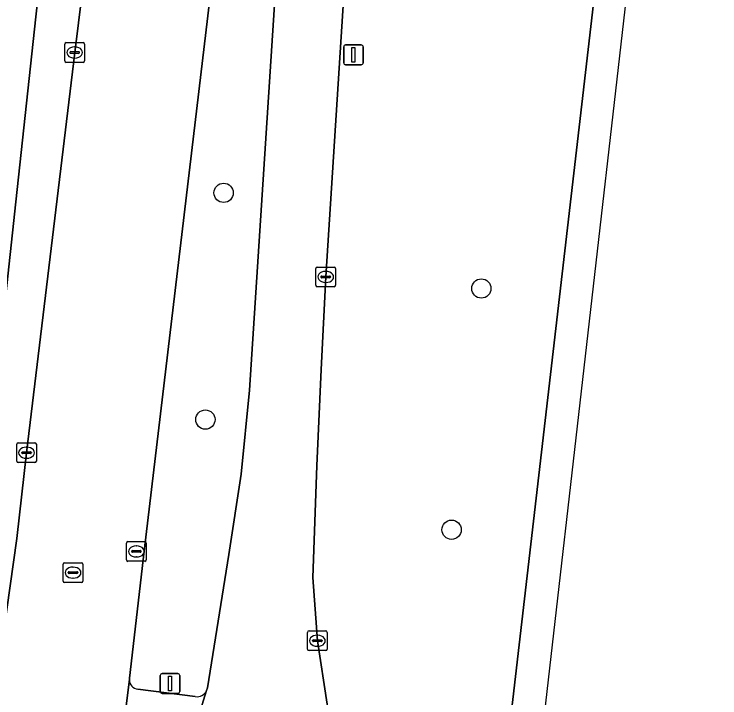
# Model space of a CAD drawing. Extents: x 160856 to 161310, y 384024 to 384878.
# Drawn here: x 161274.42 to 161310.22, y 384683.84 to 384718.5 of the extents above; entities that cross this region are included whole.
import ezdxf

# ---------------------------------------------------------------- set-up
doc = ezdxf.new("R2010")
doc.units = 0
for name, color, linetype in [('IMGEO_Berm_groen', 7, 'Continuous'), ('IMGEO_Boom', 7, 'Continuous'), ('IMGEO_Kolk', 7, 'Continuous'), ('IMGEO_Lichtmast', 7, 'Continuous'), ('IMGEO_OVBaan_gesloten', 7, 'Continuous'), ('IMGEO_Parkeervlak_open', 7, 'Continuous'), ('IMGEO_Rijbaan_lokaal_gesloten', 7, 'Continuous'), ('IMGEO_Rioolput', 7, 'Continuous'), ('IMGEO_Verkeersregelinstallatiepaal', 7, 'Continuous'), ('IMGEO_Voetpad_open', 7, 'Continuous')]:
    doc.layers.add(name, color=color, linetype=linetype)

msp = doc.modelspace()

# ---------------------------------------------------------------- linework, layer by layer
at = {"layer": 'IMGEO_Berm_groen'}
for points in [[(161293.404, 384759.19), (161292.826, 384746.795), (161292.69, 384744.574), (161291.529, 384725.569), (161290.229, 384705.181), (161289.99, 384700.485), (161289.772, 384695.596), (161289.58, 384689.949), (161289.808, 384686.734), (161290.296, 384683.517), (161290.332, 384683.383)], [(161278.827, 384756.224), (161278.485, 384750), (161276.564, 384727.915), (161274.514, 384708.984), (161271.878, 384684.639), (161273.517, 384684.452), (161273.707, 384685.913), (161274.57, 384691.921), (161275.056, 384696.267), (161277.496, 384716.557), (161278.268, 384722.73), (161278.525, 384724.727)], [(161299.592, 384682.588), (161304.988, 384729.263), (161305.309, 384732.227)], [(161284.188, 384684.204), (161284.234, 384684.352), (161285.323, 384691.102), (161285.947, 384695.177), (161286.368, 384699.439), (161288.028, 384724.996)], [(161284.828, 384723.062), (161284.629, 384721.562), (161281.029, 384691.282), (161280.282, 384684.846), (161280.272, 384684.765)], [(161280.701, 384684.276), (161283.613, 384683.902)]]:
    msp.add_lwpolyline(points, dxfattribs=at)
for centre, radius, start, end in [((161280.746, 384684.749), 0.475, 178.0149, 264.5061), ((161283.698, 384684.438), 0.543, 260.9715, 334.447)]:
    msp.add_arc(centre, radius, start, end, dxfattribs=at)
at = {"layer": 'IMGEO_Boom'}
for centre in [(161285.051, 384709.441), (161298.122, 384704.593), (161284.125, 384697.948), (161296.613, 384692.362)]:
    msp.add_circle(centre, 0.489, dxfattribs=at)
at = {"layer": 'IMGEO_Kolk'}
for p, q in [((161276.995, 384716.131), (161276.995, 384716.983)), ((161277.07, 384717.057), (161277.922, 384717.057)), ((161277.996, 384716.983), (161277.996, 384716.131)), ((161277.254, 384716.551), (161277.254, 384716.563)), ((161277.297, 384716.6), (161277.695, 384716.6)), ((161277.483, 384716.837), (161277.508, 384716.837)), ((161277.738, 384716.563), (161277.738, 384716.551)), ((161277.692, 384716.514), (161277.294, 384716.514)), ((161277.506, 384716.277), (161277.481, 384716.277)), ((161277.922, 384716.057), (161277.07, 384716.057)), ((161289.728, 384704.755), (161289.728, 384705.607)), ((161289.803, 384705.681), (161290.655, 384705.681)), ((161290.216, 384705.461), (161290.241, 384705.461)), ((161290.729, 384705.607), (161290.729, 384704.755)), ((161289.987, 384705.175), (161289.987, 384705.187)), ((161290.425, 384705.138), (161290.027, 384705.138)), ((161290.03, 384705.224), (161290.428, 384705.224)), ((161290.471, 384705.187), (161290.471, 384705.175)), ((161290.239, 384704.901), (161290.214, 384704.901)), ((161290.655, 384704.681), (161289.803, 384704.681)), ((161274.555, 384695.841), (161274.555, 384696.693)), ((161274.63, 384696.767), (161275.482, 384696.767)), ((161275.043, 384696.547), (161275.068, 384696.547)), ((161275.556, 384696.693), (161275.556, 384695.841)), ((161274.814, 384696.261), (161274.814, 384696.273)), ((161275.252, 384696.224), (161274.854, 384696.224)), ((161274.857, 384696.31), (161275.255, 384696.31)), ((161275.298, 384696.273), (161275.298, 384696.261)), ((161275.482, 384695.767), (161274.63, 384695.767)), ((161275.066, 384695.987), (161275.041, 384695.987)), ((161289.382, 384687.234), (161290.234, 384687.234)), ((161289.307, 384686.308), (161289.307, 384687.16)), ((161289.795, 384687.014), (161289.82, 384687.014)), ((161290.308, 384687.16), (161290.308, 384686.308)), ((161289.566, 384686.728), (161289.566, 384686.74)), ((161290.004, 384686.691), (161289.606, 384686.691)), ((161289.609, 384686.777), (161290.007, 384686.777)), ((161289.818, 384686.454), (161289.793, 384686.454)), ((161290.05, 384686.74), (161290.05, 384686.728)), ((161290.234, 384686.234), (161289.382, 384686.234))]:
    msp.add_line(p, q, dxfattribs=at)
for points in [[(161276.995, 384716.131), (161276.995, 384716.983)], [(161277.07, 384717.057), (161277.922, 384717.057)], [(161277.996, 384716.983), (161277.996, 384716.131)], [(161277.922, 384716.057), (161277.07, 384716.057)], [(161289.728, 384704.755), (161289.728, 384705.607)], [(161289.803, 384705.681), (161290.655, 384705.681)], [(161290.729, 384705.607), (161290.729, 384704.755)], [(161290.655, 384704.681), (161289.803, 384704.681)], [(161274.555, 384695.841), (161274.555, 384696.693)], [(161274.63, 384696.767), (161275.482, 384696.767)], [(161275.556, 384696.693), (161275.556, 384695.841)], [(161275.482, 384695.767), (161274.63, 384695.767)], [(161289.382, 384687.234), (161290.234, 384687.234)], [(161289.307, 384686.308), (161289.307, 384687.16)], [(161290.308, 384687.16), (161290.308, 384686.308)], [(161290.234, 384686.234), (161289.382, 384686.234)]]:
    msp.add_lwpolyline(points, dxfattribs=at)
for centre, radius, start, end in [((161277.072, 384716.981), 0.0765, 91.552, 178.448), ((161277.072, 384716.981), 0.0765, 91.552, 178.448), ((161277.92, 384716.981), 0.0765, 1.552, 88.448), ((161277.92, 384716.981), 0.0765, 1.552, 88.448), ((161277.294, 384716.56), 0.0403, 85.8775, 175.7526), ((161277.291, 384716.55), 0.0366, 178.938, 274.7102), ((161277.695, 384716.557), 0.043, 264.8664, 352.4533), ((161277.699, 384716.562), 0.0386, 1.7309, 96.639), ((161277.072, 384716.133), 0.0765, 181.552, 268.448), ((161277.072, 384716.133), 0.0765, 181.552, 268.448), ((161277.92, 384716.133), 0.0765, 271.552, 358.448), ((161277.92, 384716.133), 0.0765, 271.552, 358.448), ((161289.805, 384705.605), 0.0765, 91.552, 178.448), ((161289.805, 384705.605), 0.0765, 91.552, 178.448), ((161290.653, 384705.605), 0.0765, 1.552, 88.448), ((161290.653, 384705.605), 0.0765, 1.552, 88.448), ((161290.027, 384705.184), 0.0403, 85.8775, 175.7526), ((161290.024, 384705.174), 0.0366, 178.938, 274.7102), ((161290.428, 384705.181), 0.043, 264.8664, 352.4533), ((161290.432, 384705.186), 0.0386, 1.7309, 96.639), ((161289.805, 384704.757), 0.0765, 181.552, 268.448), ((161289.805, 384704.757), 0.0765, 181.552, 268.448), ((161290.653, 384704.757), 0.0765, 271.552, 358.448), ((161290.653, 384704.757), 0.0765, 271.552, 358.448), ((161274.632, 384696.691), 0.0765, 91.552, 178.448), ((161274.632, 384696.691), 0.0765, 91.552, 178.448), ((161275.48, 384696.691), 0.0765, 1.552, 88.448), ((161275.48, 384696.691), 0.0765, 1.552, 88.448), ((161274.854, 384696.27), 0.0403, 85.8775, 175.7526), ((161274.851, 384696.26), 0.0366, 178.938, 274.7102), ((161275.255, 384696.267), 0.043, 264.8664, 352.4533), ((161275.259, 384696.272), 0.0386, 1.7309, 96.639), ((161274.632, 384695.843), 0.0765, 181.552, 268.448), ((161274.632, 384695.843), 0.0765, 181.552, 268.448), ((161275.48, 384695.843), 0.0765, 271.552, 358.448), ((161275.48, 384695.843), 0.0765, 271.552, 358.448), ((161289.384, 384687.158), 0.0765, 91.552, 178.448), ((161289.384, 384687.158), 0.0765, 91.552, 178.448), ((161290.232, 384687.158), 0.0765, 1.552, 88.448), ((161290.232, 384687.158), 0.0765, 1.552, 88.448), ((161289.606, 384686.737), 0.0403, 85.8775, 175.7526), ((161289.603, 384686.727), 0.0366, 178.938, 274.7102), ((161290.007, 384686.734), 0.043, 264.8664, 352.4533), ((161290.011, 384686.739), 0.0386, 1.7309, 96.639), ((161289.384, 384686.31), 0.0765, 181.552, 268.448), ((161289.384, 384686.31), 0.0765, 181.552, 268.448), ((161290.232, 384686.31), 0.0765, 271.552, 358.448), ((161290.232, 384686.31), 0.0765, 271.552, 358.448)]:
    msp.add_arc(centre, radius, start, end, dxfattribs=at)
for centre, major_axis, ratio, start_param, end_param in [((161277.482, 384716.557), (-0.387, 0.002), 0.722429, 4.712389, 7.853982), ((161277.507, 384716.557), (-0.39, 0.002), 0.717154, 1.570796, 4.712389), ((161290.215, 384705.181), (-0.387, 0.002), 0.722429, 4.712389, 7.853982), ((161290.24, 384705.181), (-0.39, 0.002), 0.717154, 1.570796, 4.712389), ((161275.042, 384696.267), (-0.387, 0.002), 0.722429, 4.712389, 7.853982), ((161275.067, 384696.267), (-0.39, 0.002), 0.717154, 1.570796, 4.712389), ((161289.794, 384686.734), (-0.387, 0.002), 0.722429, 4.712389, 7.853982), ((161289.819, 384686.734), (-0.39, 0.002), 0.717154, 1.570796, 4.712389)]:
    msp.add_ellipse(centre, major_axis=major_axis, ratio=ratio, start_param=start_param, end_param=end_param, dxfattribs=at)
at = {"layer": 'IMGEO_Lichtmast'}
for p, q in [((161291.24, 384716.938), (161292.03, 384716.938)), ((161292.03, 384716.938), (161291.24, 384716.938)), ((161291.14, 384716.038), (161291.14, 384716.838)), ((161291.14, 384716.838), (161291.14, 384716.038)), ((161292.13, 384716.838), (161292.13, 384716.038)), ((161292.13, 384716.038), (161292.13, 384716.838)), ((161292.03, 384715.938), (161291.24, 384715.938)), ((161291.24, 384715.938), (161292.03, 384715.938))]:
    msp.add_line(p, q, dxfattribs=at)
msp.add_lwpolyline([(161291.56, 384716.813), (161291.71, 384716.813), (161291.71, 384716.063), (161291.56, 384716.063), (161291.56, 384716.813)], dxfattribs=at)
for centre, start, end in [((161291.24, 384716.838), 90, 180), ((161291.24, 384716.838), 90, 180), ((161292.03, 384716.838), 0, 90), ((161292.03, 384716.838), 360, 90), ((161291.24, 384716.038), 180, 270), ((161291.24, 384716.038), 180, 270), ((161292.03, 384716.038), 270, 0), ((161292.03, 384716.038), 270, 0)]:
    msp.add_arc(centre, 0.1, start, end, dxfattribs=at)
at = {"layer": 'IMGEO_OVBaan_gesloten'}
for points in [[(161244.663, 384173.474), (161254.709, 384278.75), (161256.675, 384295.749), (161288.788, 384573.374), (161299.466, 384666.717), (161307.924, 384740.658), (161309.046, 384772.256), (161310.221, 384805.365), (161305.427, 384848.093), (161301.785, 384848.147), (161302.348, 384842.763), (161302.476, 384841.51), (161302.878, 384837.781), (161303.219, 384834.643)], [(161305.309, 384732.227), (161304.988, 384729.263), (161299.592, 384682.588), (161299.222, 384679.682), (161298.88, 384676.443), (161298.559, 384673.732), (161297.95, 384668.378), (161297.894, 384667.981), (161297.179, 384661.946), (161296.97, 384659.856), (161296.625, 384656.843), (161291.719, 384614.739), (161275.145, 384473.806), (161267.816, 384410.795), (161258.549, 384330.534)]]:
    msp.add_lwpolyline(points, dxfattribs=at)
at = {"layer": 'IMGEO_Parkeervlak_open'}
msp.add_lwpolyline([(161266.14, 384685.295), (161271.878, 384684.639), (161274.514, 384708.984), (161276.564, 384727.915), (161278.485, 384750)], dxfattribs=at)
at = {"layer": 'IMGEO_Rijbaan_lokaal_gesloten'}
for points in [[(161290.332, 384683.383), (161290.296, 384683.517), (161289.808, 384686.734), (161289.58, 384689.949), (161289.772, 384695.596), (161289.99, 384700.485), (161290.229, 384705.181), (161291.529, 384725.569), (161292.69, 384744.574), (161292.826, 384746.795), (161293.404, 384759.19)], [(161288.028, 384724.996), (161286.368, 384699.439), (161285.947, 384695.177), (161285.323, 384691.102), (161284.234, 384684.352), (161284.188, 384684.204), (161283.356, 384681.536), (161282.414, 384678.415)], [(161278.525, 384724.727), (161278.268, 384722.73), (161277.496, 384716.557), (161275.056, 384696.267), (161274.57, 384691.921), (161273.707, 384685.913), (161273.517, 384684.452), (161273.352, 384683.178)], [(161279.337, 384676.94), (161279.541, 384678.745), (161279.93, 384681.967), (161280.272, 384684.765), (161280.282, 384684.846), (161281.029, 384691.282), (161284.629, 384721.562), (161284.828, 384723.062)]]:
    msp.add_lwpolyline(points, dxfattribs=at)
at = {"layer": 'IMGEO_Rioolput'}
for p, q in [((161280.125, 384690.835), (161280.125, 384691.687)), ((161280.2, 384691.761), (161281.052, 384691.761)), ((161280.613, 384691.541), (161280.638, 384691.541)), ((161281.126, 384691.687), (161281.126, 384690.835)), ((161280.384, 384691.255), (161280.384, 384691.267)), ((161280.822, 384691.218), (161280.424, 384691.218)), ((161280.427, 384691.304), (161280.825, 384691.304)), ((161280.868, 384691.267), (161280.868, 384691.255)), ((161281.052, 384690.761), (161280.2, 384690.761)), ((161280.636, 384690.981), (161280.611, 384690.981)), ((161276.912, 384689.761), (161276.912, 384690.613)), ((161276.987, 384690.687), (161277.839, 384690.687)), ((161277.4, 384690.467), (161277.425, 384690.467)), ((161277.913, 384690.613), (161277.913, 384689.761)), ((161277.171, 384690.181), (161277.171, 384690.193)), ((161277.609, 384690.144), (161277.211, 384690.144)), ((161277.214, 384690.23), (161277.612, 384690.23)), ((161277.655, 384690.193), (161277.655, 384690.181)), ((161277.839, 384689.687), (161276.987, 384689.687)), ((161277.423, 384689.907), (161277.398, 384689.907))]:
    msp.add_line(p, q, dxfattribs=at)
for points in [[(161280.125, 384690.835), (161280.125, 384691.687)], [(161280.2, 384691.761), (161281.052, 384691.761)], [(161281.126, 384691.687), (161281.126, 384690.835)], [(161281.052, 384690.761), (161280.2, 384690.761)], [(161276.912, 384689.761), (161276.912, 384690.613)], [(161276.987, 384690.687), (161277.839, 384690.687)], [(161277.913, 384690.613), (161277.913, 384689.761)], [(161277.839, 384689.687), (161276.987, 384689.687)]]:
    msp.add_lwpolyline(points, dxfattribs=at)
for centre, radius, start, end in [((161280.202, 384691.685), 0.0765, 91.552, 178.448), ((161280.202, 384691.685), 0.0765, 91.552, 178.448), ((161281.05, 384691.685), 0.0765, 1.552, 88.448), ((161281.05, 384691.685), 0.0765, 1.552, 88.448), ((161280.424, 384691.264), 0.0403, 85.8775, 175.7526), ((161280.421, 384691.254), 0.0366, 178.938, 274.7102), ((161280.825, 384691.261), 0.043, 264.8664, 352.4533), ((161280.829, 384691.266), 0.0386, 1.7309, 96.639), ((161280.202, 384690.837), 0.0765, 181.552, 268.448), ((161280.202, 384690.837), 0.0765, 181.552, 268.448), ((161281.05, 384690.837), 0.0765, 271.552, 358.448), ((161281.05, 384690.837), 0.0765, 271.552, 358.448), ((161276.989, 384690.611), 0.0765, 91.552, 178.448), ((161276.989, 384690.611), 0.0765, 91.552, 178.448), ((161277.837, 384690.611), 0.0765, 1.552, 88.448), ((161277.837, 384690.611), 0.0765, 1.552, 88.448), ((161277.211, 384690.19), 0.0403, 85.8775, 175.7526), ((161277.208, 384690.18), 0.0366, 178.938, 274.7102), ((161277.612, 384690.187), 0.043, 264.8664, 352.4533), ((161277.616, 384690.192), 0.0386, 1.7309, 96.639), ((161276.989, 384689.763), 0.0765, 181.552, 268.448), ((161276.989, 384689.763), 0.0765, 181.552, 268.448), ((161277.837, 384689.763), 0.0765, 271.552, 358.448), ((161277.837, 384689.763), 0.0765, 271.552, 358.448)]:
    msp.add_arc(centre, radius, start, end, dxfattribs=at)
for centre, major_axis, ratio, start_param, end_param in [((161280.612, 384691.261), (-0.387, 0.002), 0.722429, 4.712389, 7.853982), ((161280.637, 384691.261), (-0.39, 0.002), 0.717154, 1.570796, 4.712389), ((161277.399, 384690.187), (-0.387, 0.002), 0.722429, 4.712389, 7.853982), ((161277.424, 384690.187), (-0.39, 0.002), 0.717154, 1.570796, 4.712389)]:
    msp.add_ellipse(centre, major_axis=major_axis, ratio=ratio, start_param=start_param, end_param=end_param, dxfattribs=at)
at = {"layer": 'IMGEO_Verkeersregelinstallatiepaal'}
for p, q in [((161281.933, 384685.066), (161282.723, 384685.066)), ((161282.723, 384685.066), (161281.933, 384685.066)), ((161281.833, 384684.166), (161281.833, 384684.966)), ((161281.833, 384684.966), (161281.833, 384684.166)), ((161282.823, 384684.966), (161282.823, 384684.166)), ((161282.823, 384684.166), (161282.823, 384684.966)), ((161282.723, 384684.066), (161281.933, 384684.066)), ((161281.933, 384684.066), (161282.723, 384684.066))]:
    msp.add_line(p, q, dxfattribs=at)
msp.add_lwpolyline([(161282.253, 384684.941), (161282.403, 384684.941), (161282.403, 384684.191), (161282.253, 384684.191), (161282.253, 384684.941)], dxfattribs=at)
for centre, start, end in [((161281.933, 384684.966), 90, 180), ((161281.933, 384684.966), 90, 180), ((161282.723, 384684.966), 0, 90), ((161282.723, 384684.966), 360, 90), ((161281.933, 384684.166), 180, 270), ((161281.933, 384684.166), 180, 270), ((161282.723, 384684.166), 270, 0), ((161282.723, 384684.166), 270, 0)]:
    msp.add_arc(centre, 0.1, start, end, dxfattribs=at)
at = {"layer": 'IMGEO_Voetpad_open'}
for points in [[(161280.272, 384684.765), (161279.93, 384681.967), (161283.356, 384681.536), (161284.188, 384684.204)], [(161283.613, 384683.902), (161280.701, 384684.276)]]:
    msp.add_lwpolyline(points, dxfattribs=at)
for centre, radius, start, end in [((161280.746, 384684.749), 0.475, 178.0149, 264.5061), ((161283.698, 384684.438), 0.543, 260.9715, 334.447)]:
    msp.add_arc(centre, radius, start, end, dxfattribs=at)

doc.saveas('drawing.dxf')
